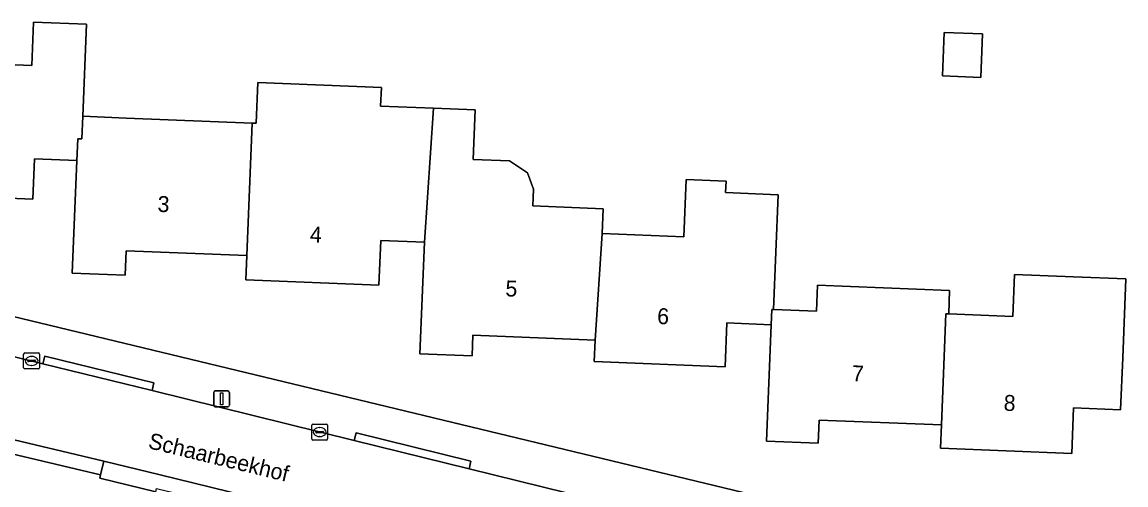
# Model space of a CAD drawing. Extents: x 160732 to 162107, y 387428 to 388479.
# Drawn here: x 161809.4 to 161878.7, y 387908 to 387937 of the extents above; entities that cross this region are included whole.
import ezdxf

# ---------------------------------------------------------------- set-up
doc = ezdxf.new("R2010")
doc.units = 0
for name, color, linetype in [('IMGEO_Erf', 7, 'Continuous'), ('IMGEO_Kolk', 7, 'Continuous'), ('IMGEO_Lichtmast', 7, 'Continuous'), ('IMGEO_Openbare_ruimte_label', 7, 'Continuous'), ('IMGEO_Pand', 7, 'Continuous'), ('IMGEO_Pand_nummerreeks', 7, 'Continuous'), ('IMGEO_Rijbaan_lokaal_open', 7, 'Continuous'), ('IMGEO_Voetpad_open', 7, 'Continuous')]:
    doc.layers.add(name, color=color, linetype=linetype)

msp = doc.modelspace()

# ---------------------------------------------------------------- linework, layer by layer
at = {"layer": 'IMGEO_Erf'}
for points in [[(161802.186, 387934.614), (161810.022, 387934.297), (161810.132, 387937.023), (161813.456, 387936.889), (161813.222, 387931.105), (161815.939, 387930.995), (161823.849, 387930.675), (161824.1, 387930.665), (161824.204, 387933.234), (161831.956, 387932.921), (161831.908, 387931.741), (161835.222, 387931.608), (161837.849, 387931.503), (161837.724, 387928.401), (161840.007, 387928.309), (161841.123, 387927.562), (161841.503, 387926.518), (161841.46, 387925.478), (161845.873, 387925.3), (161845.809, 387923.735), (161850.954, 387923.528), (161851.1, 387927.133), (161853.594, 387927.032), (161853.565, 387926.311), (161856.873, 387926.177), (161856.582, 387918.972), (161859.279, 387918.863), (161859.345, 387920.49), (161867.63, 387920.155), (161867.571, 387918.695), (161871.6, 387918.532), (161871.707, 387921.177), (161875.408, 387921.028), (161878.695, 387920.895), (161878.494, 387915.932), (161878.362, 387912.665), (161875.408, 387912.785), (161875.292, 387909.92), (161867.058, 387910.253), (161867.115, 387911.717), (161859.433, 387912.028), (161859.374, 387910.565), (161856.14, 387910.695), (161856.435, 387918.011), (161853.65, 387918.124), (161853.539, 387915.369), (161845.317, 387915.701), (161845.37, 387917.05), (161837.708, 387917.36), (161837.655, 387916.057), (161834.381, 387916.189), (161834.664, 387923.2), (161831.918, 387923.311), (161831.804, 387920.498), (161823.455, 387920.835), (161823.516, 387922.358), (161815.933, 387922.664), (161815.87, 387921.123), (161812.557, 387921.257), (161812.842, 387928.33), (161810.181, 387928.437), (161810.079, 387925.91), (161801.53, 387926.255)], [(161788.051, 387923.676), (161793.58, 387922.326), (161795.815, 387921.666), (161877.584, 387901.955), (161876.631, 387875.915), (161847.67, 387876.935), (161848.486, 387896.439)], [(161845.81, 387900.941), (161819.496, 387907.33), (161819.198, 387899.666), (161818.081, 387869.544), (161816.814, 387869.58), (161813.14, 387869.806), (161813.437, 387875.994), (161813.727, 387882.012), (161814.016, 387888.03), (161814.305, 387894.048), (161814.762, 387894.029), (161815.01, 387900.231), (161814.354, 387900.259), (161814.597, 387906.336), (161817.748, 387906.221), (161817.799, 387907.519), (161814.277, 387908.382), (161814.327, 387908.585), (161792.675, 387913.72), (161790.013, 387914.349)]]:
    msp.add_lwpolyline(points, dxfattribs=at)
msp.add_lwpolyline([(161867.283, 387936.375), (161869.701, 387936.279), (161869.591, 387933.54), (161867.174, 387933.636)], close=True, dxfattribs=at)
at = {"layer": 'IMGEO_Kolk'}
for p, q in [((161809.503, 387915.314), (161809.503, 387916.166)), ((161809.578, 387916.24), (161810.43, 387916.24)), ((161809.991, 387916.02), (161810.016, 387916.02)), ((161810.504, 387916.166), (161810.504, 387915.314)), ((161809.762, 387915.734), (161809.762, 387915.746)), ((161810.2, 387915.697), (161809.802, 387915.697)), ((161809.805, 387915.783), (161810.203, 387915.783)), ((161810.014, 387915.46), (161809.989, 387915.46)), ((161810.246, 387915.746), (161810.246, 387915.734)), ((161810.43, 387915.24), (161809.578, 387915.24)), ((161827.584, 387910.845), (161827.584, 387911.697)), ((161827.659, 387911.771), (161828.511, 387911.771)), ((161827.843, 387911.265), (161827.843, 387911.277)), ((161828.281, 387911.228), (161827.883, 387911.228)), ((161827.886, 387911.314), (161828.284, 387911.314)), ((161828.072, 387911.551), (161828.097, 387911.551)), ((161828.327, 387911.277), (161828.327, 387911.265)), ((161828.585, 387911.697), (161828.585, 387910.845)), ((161828.511, 387910.771), (161827.659, 387910.771)), ((161828.095, 387910.991), (161828.07, 387910.991))]:
    msp.add_line(p, q, dxfattribs=at)
for points in [[(161809.503, 387915.314), (161809.503, 387916.166)], [(161809.578, 387916.24), (161810.43, 387916.24)], [(161810.504, 387916.166), (161810.504, 387915.314)], [(161810.43, 387915.24), (161809.578, 387915.24)], [(161827.584, 387910.845), (161827.584, 387911.697)], [(161827.659, 387911.771), (161828.511, 387911.771)], [(161828.585, 387911.697), (161828.585, 387910.845)], [(161828.511, 387910.771), (161827.659, 387910.771)]]:
    msp.add_lwpolyline(points, dxfattribs=at)
for centre, radius, start, end in [((161809.58, 387916.164), 0.0765, 91.55205, 178.44795), ((161809.58, 387916.164), 0.0765, 91.55205, 178.44795), ((161810.428, 387916.164), 0.0765, 1.55205, 88.44795), ((161810.428, 387916.164), 0.0765, 1.55205, 88.44795), ((161809.58, 387915.316), 0.0765, 181.55205, 268.44795), ((161809.58, 387915.316), 0.0765, 181.55205, 268.44795), ((161809.802, 387915.743), 0.0403, 85.87752, 175.75265), ((161809.799, 387915.733), 0.0366, 178.93798, 274.71019), ((161810.203, 387915.74), 0.043, 264.86636, 352.45326), ((161810.207, 387915.745), 0.0386, 1.73085, 96.63898), ((161810.428, 387915.316), 0.0765, 271.55205, 358.44795), ((161810.428, 387915.316), 0.0765, 271.55205, 358.44795), ((161827.661, 387911.695), 0.0765, 91.55205, 178.44795), ((161827.661, 387911.695), 0.0765, 91.55205, 178.44795), ((161827.883, 387911.274), 0.0403, 85.87752, 175.75265), ((161827.88, 387911.264), 0.0366, 178.93798, 274.71019), ((161828.284, 387911.271), 0.043, 264.86636, 352.45326), ((161828.288, 387911.276), 0.0386, 1.73085, 96.63898), ((161828.509, 387911.695), 0.0765, 1.55205, 88.44795), ((161828.509, 387911.695), 0.0765, 1.55205, 88.44795), ((161827.661, 387910.847), 0.0765, 181.55205, 268.44795), ((161827.661, 387910.847), 0.0765, 181.55205, 268.44795), ((161828.509, 387910.847), 0.0765, 271.55205, 358.44795), ((161828.509, 387910.847), 0.0765, 271.55205, 358.44795)]:
    msp.add_arc(centre, radius, start, end, dxfattribs=at)
for centre, major_axis, ratio, start_param, end_param in [((161809.99, 387915.74), (-0.387, 0.002), 0.722429, 4.712389, 7.853982), ((161810.015, 387915.74), (-0.39, 0.002), 0.717154, 1.570796, 4.712389), ((161828.071, 387911.271), (-0.387, 0.002), 0.722429, 4.712389, 7.853982), ((161828.096, 387911.271), (-0.39, 0.002), 0.717154, 1.570796, 4.712389)]:
    msp.add_ellipse(centre, major_axis=major_axis, ratio=ratio, start_param=start_param, end_param=end_param, dxfattribs=at)
at = {"layer": 'IMGEO_Lichtmast'}
for p, q in [((161821.431, 387912.953), (161821.431, 387913.753)), ((161821.431, 387913.753), (161821.431, 387912.953)), ((161821.531, 387913.853), (161822.321, 387913.853)), ((161822.321, 387913.853), (161821.531, 387913.853)), ((161822.421, 387913.753), (161822.421, 387912.953)), ((161822.421, 387912.953), (161822.421, 387913.753)), ((161822.321, 387912.853), (161821.531, 387912.853)), ((161821.531, 387912.853), (161822.321, 387912.853))]:
    msp.add_line(p, q, dxfattribs=at)
msp.add_lwpolyline([(161821.851, 387913.728), (161822.001, 387913.728), (161822.001, 387912.978), (161821.851, 387912.978), (161821.851, 387913.728)], dxfattribs=at)
for centre, start, end in [((161821.531, 387913.753), 90, 180), ((161821.531, 387913.753), 90, 180), ((161822.321, 387913.753), 0, 90), ((161822.321, 387913.753), 360, 90), ((161821.531, 387912.953), 180, 270), ((161821.531, 387912.953), 180, 270), ((161822.321, 387912.953), 270, 0), ((161822.321, 387912.953), 270, 0)]:
    msp.add_arc(centre, 0.1, start, end, dxfattribs=at)
at = {"layer": 'IMGEO_Pand'}
for points in [[(161813.222, 387931.105), (161813.456, 387936.889), (161810.132, 387937.023), (161810.022, 387934.297), (161802.186, 387934.614), (161801.867, 387934.627), (161801.594, 387927.839), (161801.53, 387926.255), (161810.079, 387925.91), (161810.181, 387928.437), (161812.842, 387928.33), (161812.897, 387929.699), (161813.165, 387929.688)], [(161867.174, 387933.636), (161869.591, 387933.54), (161869.701, 387936.279), (161867.283, 387936.375)], [(161835.222, 387931.608), (161831.908, 387931.741), (161831.956, 387932.921), (161824.204, 387933.234), (161824.1, 387930.665), (161823.849, 387930.675), (161823.516, 387922.358), (161823.455, 387920.835), (161831.804, 387920.498), (161831.918, 387923.311), (161834.664, 387923.2)], [(161834.664, 387923.2), (161834.381, 387916.189), (161837.655, 387916.057), (161837.708, 387917.36), (161845.37, 387917.05), (161845.809, 387923.735), (161845.873, 387925.3), (161841.46, 387925.478), (161841.503, 387926.518), (161841.123, 387927.562), (161840.007, 387928.309), (161837.724, 387928.401), (161837.849, 387931.503), (161835.222, 387931.608)], [(161823.849, 387930.675), (161815.939, 387930.995), (161813.222, 387931.105), (161813.165, 387929.688), (161812.897, 387929.699), (161812.842, 387928.33), (161812.557, 387921.257), (161815.87, 387921.123), (161815.933, 387922.664), (161823.516, 387922.358)], [(161856.873, 387926.177), (161853.565, 387926.311), (161853.594, 387927.032), (161851.1, 387927.133), (161850.954, 387923.528), (161845.809, 387923.735), (161845.37, 387917.05), (161845.317, 387915.701), (161853.539, 387915.369), (161853.65, 387918.124), (161856.435, 387918.011), (161856.474, 387918.976), (161856.582, 387918.972)], [(161878.494, 387915.932), (161878.695, 387920.895), (161875.408, 387921.028), (161871.707, 387921.177), (161871.6, 387918.532), (161867.571, 387918.695), (161867.395, 387918.702), (161867.115, 387911.717), (161867.058, 387910.253), (161875.292, 387909.92), (161875.408, 387912.785), (161878.362, 387912.665)], [(161867.571, 387918.695), (161867.63, 387920.155), (161859.345, 387920.49), (161859.279, 387918.863), (161856.582, 387918.972), (161856.474, 387918.976), (161856.435, 387918.011), (161856.14, 387910.695), (161859.374, 387910.565), (161859.433, 387912.028), (161867.115, 387911.717), (161867.395, 387918.702)]]:
    msp.add_lwpolyline(points, close=True, dxfattribs=at)
at = {"layer": 'IMGEO_Rijbaan_lokaal_open'}
msp.add_lwpolyline([(161867.079, 387901.659), (161860.044, 387903.395), (161852.745, 387905.196), (161837.46, 387908.968), (161830.253, 387910.746), (161817.561, 387913.878), (161810.716, 387915.566), (161794.958, 387919.422), (161793.475, 387919.759), (161787.933, 387921.205), (161786.733, 387916.058), (161814.541, 387909.45), (161818.063, 387908.587), (161846.062, 387901.727)], dxfattribs=at)
at = {"layer": 'IMGEO_Voetpad_open'}
for points in [[(161786.251, 387925.991), (161785.734, 387921.743), (161787.933, 387921.205), (161788.217, 387922.214), (161793.758, 387920.801), (161793.475, 387919.759), (161794.958, 387919.422), (161810.716, 387915.566), (161810.833, 387916.048), (161817.678, 387914.357), (161817.561, 387913.878), (161830.253, 387910.746), (161830.367, 387911.218), (161837.573, 387909.435), (161837.46, 387908.968), (161852.745, 387905.196), (161852.856, 387905.659), (161860.158, 387903.87), (161860.044, 387903.395), (161867.079, 387901.659)], [(161848.486, 387896.439), (161847.67, 387876.935), (161876.631, 387875.915), (161877.584, 387901.955), (161795.815, 387921.666)], [(161790.013, 387914.349), (161792.675, 387913.72), (161814.327, 387908.585), (161814.541, 387909.45), (161786.733, 387916.058)], [(161846.062, 387901.727), (161818.063, 387908.587), (161814.541, 387909.45), (161814.327, 387908.585), (161814.277, 387908.382), (161817.799, 387907.519), (161817.851, 387907.729), (161819.496, 387907.33), (161845.81, 387900.941)]]:
    msp.add_lwpolyline(points, dxfattribs=at)
for points in [[(161817.561, 387913.878), (161817.678, 387914.357), (161810.833, 387916.048), (161810.716, 387915.566)], [(161830.253, 387910.746), (161837.46, 387908.968), (161837.573, 387909.435), (161830.367, 387911.218)]]:
    msp.add_lwpolyline(points, close=True, dxfattribs=at)

# ---------------------------------------------------------------- texts
at = {"layer": 'IMGEO_Openbare_ruimte_label'}
msp.add_text('Schaarbeekhof', height=1, rotation=346.29711, dxfattribs=at).set_placement((161817.263, 387910.273))
at = {"layer": 'IMGEO_Pand_nummerreeks'}
for s, rotation, p in [('3', 357.69098, (161817.894, 387925.107)), ('4', 357.68856, (161827.456, 387923.195)), ('5', 357.68371, (161839.73, 387919.8)), ('6', 357.68525, (161849.255, 387918.064)), ('7', 357.68229, (161861.485, 387914.467)), ('8', 357.68525, (161871.006, 387912.615))]:
    msp.add_text(s, height=1, rotation=rotation, dxfattribs=at).set_placement(p)

doc.saveas('drawing.dxf')
